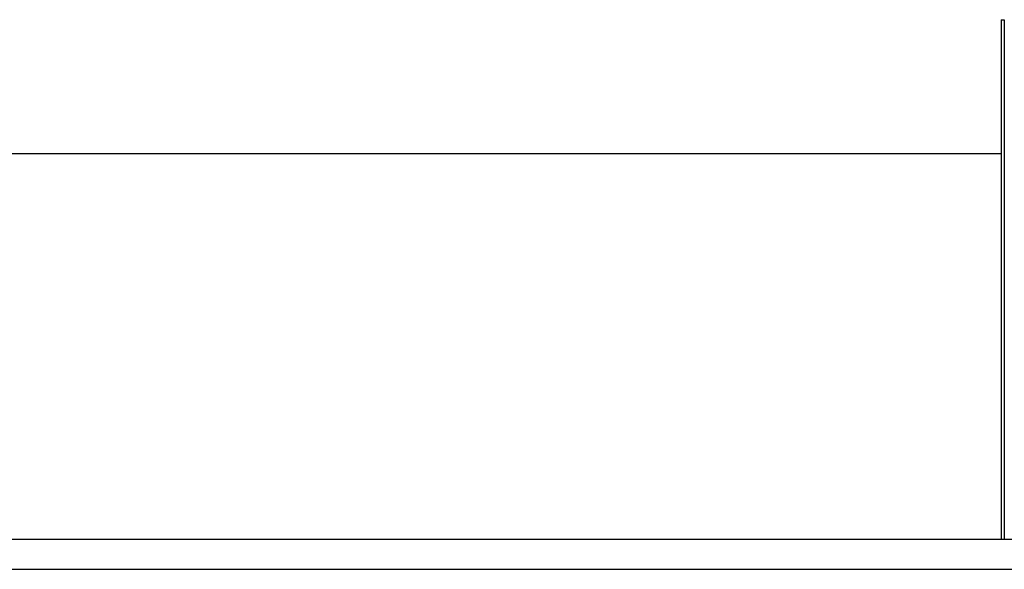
# Model space of a CAD drawing. Header units: millimetres. Extents: x 2891 to 6329, y -1599 to 860.
# Tile 288 of 620: x 3724.36 to 3740.94, y 113.52 to 122.77. Entities that reach past the tile are written whole.
import ezdxf

# ---------------------------------------------------------------- set-up
doc = ezdxf.new("R2010")
doc.units = ezdxf.units.MM
doc.layers.get('0').update_dxf_attribs({"linetype": 'CONTINUOUS'})
doc.layers.add('2', color=7, linetype='CONTINUOUS', true_color=0xffffff)

msp = doc.modelspace()

# ---------------------------------------------------------------- linework, layer by layer
at = {"linetype": 'Continuous'}
for p, q in [((3642.796, 120.515), (3740.89, 120.515)), ((3902.465, 114.016), (3639.29, 114.015))]:
    msp.add_line(p, q, dxfattribs=at)
msp.add_line((3551.29, 113.515), (3993.29, 113.515))
at = {"layer": '2', "color": 0, "linetype": 'Continuous'}
for p, q in [((3740.89, 122.765), (3740.89, 114.015)), ((3740.89, 122.765), (3740.94, 122.765)), ((3740.94, 122.765), (3740.94, 114.015))]:
    msp.add_line(p, q, dxfattribs=at)

doc.saveas('drawing.dxf')
